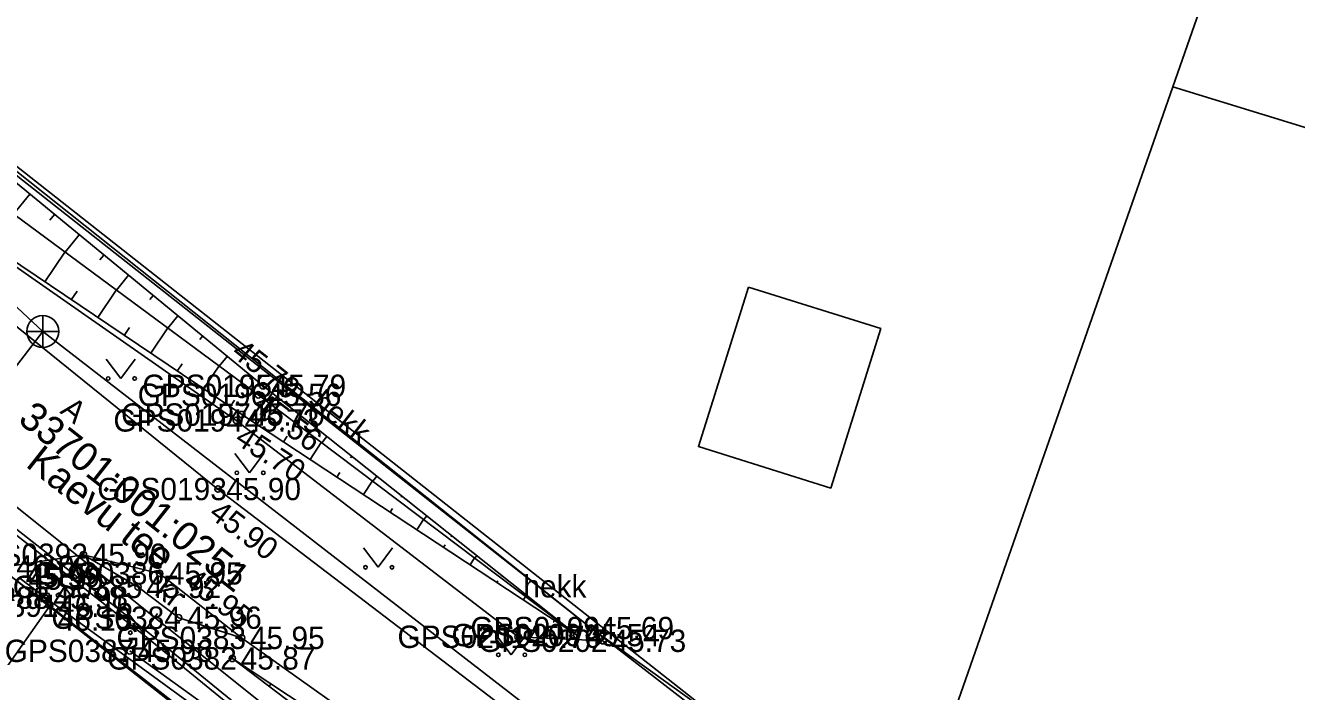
# Model space of a CAD drawing. Extents: x 551623 to 559850, y 6561220 to 6567135.
# Drawn here: x 557106.03 to 557145.85, y 6565455.9 to 6565476.76 of the extents above; entities that cross this region are included whole.
import ezdxf

# ---------------------------------------------------------------- set-up
doc = ezdxf.new("R2010")
doc.units = 0
for name, color, linetype in [('AED', 7, 'Continuous'), ('HALJASTUS', 7, 'Continuous'), ('Hoone Kõrval- või tootmishoone', 7, 'Continuous'), ('KKAEV', 7, 'Continuous'), ('KORGUS-EH2000', 7, 'Continuous'), ('KTRASS', 7, 'Continuous'), ('MOOTKORG-EH2000', 7, 'Continuous'), ('MOOTMPUNKT', 7, 'Continuous'), ('MOOTNR', 7, 'Continuous'), ('MOOTPIIR', 7, 'Continuous'), ('MPKAABEL', 7, 'Continuous'), ('PIIR', 7, 'Continuous'), ('RELJEEF', 7, 'Continuous'), ('TEE', 7, 'Continuous'), ('VTRASS', 7, 'Continuous')]:
    doc.layers.add(name, color=color, linetype=linetype)

msp = doc.modelspace()

# ---------------------------------------------------------------- linework, layer by layer
at = {"layer": 'AED'}
for p, q in [((557105.866, 6565459.435), (557106.643, 6565458.84)), ((557106.518, 6565458.965), (557106.518, 6565458.715)), ((557106.518, 6565458.965), (557106.768, 6565458.965)), ((557106.518, 6565458.715), (557106.768, 6565458.715)), ((557106.768, 6565458.965), (557106.768, 6565458.715))]:
    msp.add_line(p, q, dxfattribs=at)
for points in [[(557133.478, 6565450.891), (557133.308, 6565450.49), (557123.745, 6565457.887), (557085.846, 6565487.745)], [(557106.643, 6565458.84), (557120.152, 6565449), (557127.868, 6565443.338), (557127.204, 6565442.668)]]:
    msp.add_lwpolyline(points, dxfattribs=at)
at = {"layer": 'HALJASTUS'}
for p, q in [((557108.558, 6565466.313), (557109.021, 6565465.706)), ((557109.021, 6565465.706), (557109.466, 6565466.313)), ((557112.588, 6565463.354), (557113.052, 6565462.748)), ((557113.052, 6565462.748), (557113.497, 6565463.354)), ((557116.619, 6565460.396), (557117.083, 6565459.789)), ((557117.083, 6565459.789), (557117.528, 6565460.396)), ((557106.988, 6565459.521), (557107.451, 6565458.914)), ((557107.451, 6565458.914), (557107.897, 6565459.521)), ((557109.253, 6565458.347), (557109.717, 6565457.74)), ((557109.717, 6565457.74), (557110.162, 6565458.347)), ((557120.781, 6565457.656), (557121.244, 6565457.049)), ((557121.244, 6565457.049), (557121.69, 6565457.656)), ((557109.298, 6565457.173), (557119.106, 6565450.132))]:
    msp.add_line(p, q, dxfattribs=at)
msp.add_lwpolyline([(557124.125, 6565457.487), (557121.463, 6565457.612), (557112.634, 6565464.391), (557097.08, 6565475.234), (557085.919, 6565485.806), (557085.595, 6565486.801), (557086.519, 6565488.335)], dxfattribs=at)
for centre in [(557108.62, 6565465.706), (557109.449, 6565465.706), (557112.651, 6565462.748), (557113.48, 6565462.748), (557116.682, 6565459.789), (557117.51, 6565459.789), (557107.05, 6565458.914), (557107.879, 6565458.914), (557109.316, 6565457.74), (557110.144, 6565457.74), (557120.843, 6565457.049), (557121.672, 6565457.049)]:
    msp.add_circle(centre, 0.055, dxfattribs=at)
at = {"layer": 'Hoone Kõrval- või tootmishoone'}
msp.add_lwpolyline([(557128.676, 6565468.567), (557132.821, 6565467.267), (557131.254, 6565462.27), (557127.108, 6565463.57)], close=True, dxfattribs=at)
at = {"layer": 'KKAEV'}
for p, q in [((557106.57, 6565466.678), (557106.57, 6565467.678)), ((557106.07, 6565467.178), (557107.07, 6565467.178))]:
    msp.add_line(p, q, dxfattribs=at)
msp.add_circle((557106.57, 6565467.178), 0.5, dxfattribs=at)
at = {"layer": 'KORGUS-EH2000'}
for centre in [(557113.474, 6565465.475), (557113.324, 6565465.192), (557112.806, 6565464.574), (557112.059, 6565462.242), (557110.232, 6565459.6), (557106.788, 6565458.587), (557123.745, 6565457.887), (557112.8, 6565457.582), (557109.298, 6565457.173), (557112.511, 6565456.935)]:
    msp.add_circle(centre, 0.1, dxfattribs=at)
at = {"layer": 'KTRASS'}
for points in [[(557074.882, 6565496.793), (557106.57, 6565467.178), (557130.902, 6565448.345), (557153.936, 6565428.332), (557155.296, 6565415.026), (557154.654, 6565400.355)], [(557096.98, 6565454.69), (557106.57, 6565467.178)]]:
    msp.add_lwpolyline(points, dxfattribs=at)
at = {"layer": 'MOOTMPUNKT'}
for centre in [(557113.474, 6565465.475), (557113.324, 6565465.192), (557112.806, 6565464.574), (557112.634, 6565464.391), (557112.059, 6565462.242), (557107.845, 6565460.183), (557110.232, 6565459.6), (557109.553, 6565459.177), (557106.643, 6565458.84), (557106.788, 6565458.587), (557110.829, 6565458.211), (557123.745, 6565457.887), (557112.8, 6565457.582), (557121.463, 6565457.612), (557123.296, 6565457.667), (557124.125, 6565457.487), (557109.298, 6565457.173), (557112.511, 6565456.935)]:
    msp.add_circle(centre, 0.1, dxfattribs=at)
at = {"layer": 'MOOTPIIR'}
for points in [[(557206.461, 6565532.662), (557200.371, 6565502.865), (557198.257, 6565496.503), (557198.527, 6565494.563), (557197.535, 6565491.882), (557197.192, 6565489.109), (557190.52, 6565457.741), (557189.51, 6565454.355), (557189.178, 6565450.999), (557186.054, 6565437.844), (557182.027, 6565421.963), (557176.965, 6565404.502), (557174.658, 6565402.777), (557172.358, 6565402.388), (557169.574, 6565409.389), (557164.138, 6565420.011), (557156.569, 6565429.679), (557153.355, 6565433.79), (557146.523, 6565441.51), (557133.478, 6565450.891), (557123.745, 6565457.887), (557086.02, 6565487.88)], [(557083.68, 6565476.148), (557106.788, 6565458.587), (557127.204, 6565442.668), (557129.68, 6565440.157), (557133.054, 6565437.26), (557137.649, 6565432.941), (557138.081, 6565432.718), (557143.073, 6565427.619), (557153.99, 6565415.85), (557157.091, 6565406.886), (557158.082, 6565405.849), (557159.483, 6565401.681), (557163.488, 6565387.31), (557164.249, 6565385.957), (557167.544, 6565372.263)]]:
    msp.add_lwpolyline(points, dxfattribs=at)
at = {"layer": 'MPKAABEL'}
msp.add_line((557106.788, 6565458.587), (557104.41, 6565455.206), dxfattribs=at)
msp.add_line((557106.788, 6565458.587), (557104.41, 6565455.206), dxfattribs=at)
for points in [[(557093.168, 6565516.078), (557092.779, 6565516.189), (557091.762, 6565513.879), (557089.199, 6565506.823), (557084.863, 6565493.597), (557083.304, 6565488.717), (557080.334, 6565481.203), (557081.334, 6565479.859), (557093.461, 6565470.617), (557109.919, 6565457.713), (557112.862, 6565455.31), (557115.729, 6565452.713), (557121.786, 6565447.765), (557127.108, 6565443.435), (557128.403, 6565442.736), (557128.547, 6565442.26)], [(557042.389, 6565375.131), (557047.328, 6565389.645), (557051.121, 6565399.476), (557061.738, 6565428.982), (557067.713, 6565445.51), (557079.656, 6565479.128), (557081.243, 6565479.739), (557093.369, 6565470.498), (557109.825, 6565457.596), (557112.764, 6565455.196), (557115.632, 6565452.599), (557121.691, 6565447.648), (557127.024, 6565443.31), (557128.298, 6565442.623), (557128.368, 6565442.376)]]:
    msp.add_lwpolyline(points, dxfattribs=at)
at = {"layer": 'PIIR'}
for points in [[(557093.58, 6565515.97), (557148.5, 6565493.52), (557141.97, 6565474.84), (557133.47, 6565450.53), (557086.02, 6565487.88), (557085.1, 6565492.2)], [(557156.17, 6565516.03), (557200.72, 6565502.33), (557191.37, 6565459.67), (557141.97, 6565474.84), (557148.5, 6565493.52)], [(557080.53, 6565479.22), (557128.11, 6565441.77), (557080.13, 6565401.49), (557059.31, 6565419.38)], [(557141.97, 6565474.84), (557191.37, 6565459.67), (557178.6, 6565401.44), (557172.3, 6565401.51), (557167.88, 6565412.66), (557162.63, 6565421.27), (557155.41, 6565430.98), (557145.33, 6565440.92), (557133.47, 6565450.53)]]:
    msp.add_lwpolyline(points, close=True, dxfattribs=at)
msp.add_lwpolyline([(557086.02, 6565487.88), (557133.47, 6565450.53), (557145.33, 6565440.92), (557155.41, 6565430.98), (557162.63, 6565421.27), (557167.88, 6565412.66), (557172.3, 6565401.51), (557178.6, 6565401.44), (557169.97, 6565369.7), (557164.21, 6565393.33), (557161.2, 6565402.1), (557158.24, 6565407.74), (557153.99, 6565415.85), (557147.7, 6565424.25), (557138.51, 6565433.32), (557128.11, 6565441.77), (557080.53, 6565479.22)], dxfattribs=at)
at = {"layer": 'RELJEEF'}
for p, q in [((557106.17, 6565471.475), (557105.656, 6565470.85)), ((557106.943, 6565470.841), (557106.798, 6565470.665)), ((557107.715, 6565470.206), (557107.268, 6565469.661)), ((557106.635, 6565468.731), (557107.264, 6565469.664)), ((557108.488, 6565469.571), (557108.364, 6565469.42)), ((557109.261, 6565468.936), (557108.879, 6565468.472)), ((557107.464, 6565468.172), (557107.646, 6565468.441)), ((557108.294, 6565467.613), (557108.874, 6565468.475)), ((557110.033, 6565468.301), (557109.929, 6565468.174)), ((557110.806, 6565467.667), (557110.491, 6565467.283)), ((557109.123, 6565467.055), (557109.29, 6565467.303)), ((557109.953, 6565466.496), (557110.485, 6565467.287)), ((557111.579, 6565467.032), (557111.494, 6565466.929)), ((557110.782, 6565465.937), (557110.935, 6565466.164)), ((557112.351, 6565466.397), (557112.102, 6565466.094)), ((557111.611, 6565465.379), (557112.096, 6565466.098)), ((557113.124, 6565465.762), (557113.059, 6565465.683)), ((557112.441, 6565464.82), (557112.579, 6565465.025)), ((557113.902, 6565465.134), (557113.714, 6565464.898)), ((557113.274, 6565464.266), (557113.698, 6565464.91)), ((557114.685, 6565464.512), (557114.633, 6565464.447)), ((557114.109, 6565463.716), (557114.225, 6565463.894)), ((557115.468, 6565463.89), (557115.311, 6565463.693)), ((557114.944, 6565463.167), (557115.297, 6565463.703)), ((557116.251, 6565463.267), (557116.208, 6565463.214)), ((557115.779, 6565462.617), (557115.875, 6565462.762)), ((557117.033, 6565462.645), (557116.908, 6565462.488)), ((557116.614, 6565462.067), (557116.897, 6565462.496)), ((557117.816, 6565462.023), (557117.783, 6565461.982)), ((557117.45, 6565461.517), (557117.524, 6565461.629)), ((557118.599, 6565461.401), (557118.505, 6565461.282)), ((557118.285, 6565460.967), (557118.497, 6565461.289)), ((557119.382, 6565460.778), (557119.358, 6565460.749)), ((557119.12, 6565460.417), (557119.173, 6565460.497)), ((557119.955, 6565459.867), (557120.097, 6565460.082)), ((557120.165, 6565460.156), (557120.102, 6565460.077)), ((557120.948, 6565459.534), (557120.933, 6565459.516)), ((557120.79, 6565459.317), (557120.822, 6565459.365)), ((557121.626, 6565458.767), (557121.696, 6565458.874)), ((557121.73, 6565458.912), (557121.699, 6565458.872)), ((557122.461, 6565458.217), (557122.471, 6565458.233)), ((557122.513, 6565458.289), (557122.508, 6565458.284)), ((557112.882, 6565456.689), (557112.878, 6565456.681)), ((557113.717, 6565456.137), (557113.664, 6565456.058))]:
    msp.add_line(p, q, dxfattribs=at)
for points in [[(557123.296, 6565457.667), (557112.806, 6565464.574), (557102.187, 6565471.727), (557083.5, 6565486.639), (557083.115, 6565487.964), (557085.223, 6565490.611), (557085.274, 6565490.675)], [(557123.296, 6565457.667), (557113.324, 6565465.192), (557102.971, 6565472.831), (557084.363, 6565487.054), (557084.306, 6565487.83), (557085.166, 6565489.41), (557085.427, 6565489.891)], [(557123.296, 6565457.667), (557113.474, 6565465.475), (557103.356, 6565473.787), (557085.214, 6565487.34), (557085.034, 6565487.862), (557085.564, 6565489), (557085.59, 6565489.057)], [(557112.511, 6565456.935), (557119.942, 6565451.289), (557130.101, 6565443.038), (557130.77, 6565442.23)], [(557139.608, 6565434.833), (557139.448, 6565436.266), (557135.442, 6565440.017), (557130.525, 6565443.7), (557120.18, 6565451.864), (557112.511, 6565456.935)]]:
    msp.add_lwpolyline(points, dxfattribs=at)
at = {"layer": 'TEE'}
for points in [[(557096.654, 6565474.678), (557112.059, 6565462.242), (557122.321, 6565454.405), (557132.372, 6565446.642), (557141.846, 6565439.442), (557149.584, 6565432.342), (557154.088, 6565426.972), (557159.866, 6565418.534), (557165.551, 6565406.519), (557170.276, 6565395.431), (557172.192, 6565391.611), (557173.466, 6565389.755), (557175.4, 6565387.705), (557176.732, 6565386.4), (557178.242, 6565386.456), (557179.574, 6565387.317), (557180.086, 6565389.52), (557183.949, 6565406.402), (557187.711, 6565423.596), (557190.608, 6565436.491), (557193.198, 6565447.833), (557192.45, 6565448.786)], [(557139.79, 6565434.148), (557140.607, 6565435.234), (557140.29, 6565436.53), (557135.718, 6565440.604), (557130.954, 6565444.189), (557120.346, 6565452.213), (557112.8, 6565457.582), (557110.232, 6565459.6), (557107.845, 6565460.183), (557105.481, 6565459.819)], [(557107.845, 6565460.183), (557109.553, 6565459.177), (557110.829, 6565458.211), (557112.8, 6565457.582)]]:
    msp.add_lwpolyline(points, dxfattribs=at)
at = {"layer": 'VTRASS'}
msp.add_lwpolyline([(557074.832, 6565487.185), (557086.837, 6565478.124), (557098.322, 6565467.615), (557113.182, 6565455.735), (557132.832, 6565440.255), (557143.572, 6565430.685), (557150.882, 6565422.295), (557154.292, 6565417.165), (557161.032, 6565403.465), (557169.662, 6565382.045), (557172.292, 6565370.285), (557172.182, 6565358.175), (557171.032, 6565351.615), (557169.532, 6565344.075), (557162.002, 6565307.055), (557155.322, 6565276.245), (557152.172, 6565261.595), (557151.382, 6565257.755)], dxfattribs=at)

# ---------------------------------------------------------------- texts
at = {"layer": 'HALJASTUS'}
for rotation, p in [(321.7992, (557114.945, 6565464.842)), (359.9544, (557121.625, 6565458.845))]:
    msp.add_text('hekk', height=0.7, rotation=rotation, dxfattribs=at).set_placement(p)
at = {"layer": 'KORGUS-EH2000'}
for s, rotation, p in [(' 45.79', 321.5193, (557112.238, 6565466.606)), (' 45.56', 322.9613, (557112.891, 6565464.937)), (' 45.70', 326.6374, (557112.325, 6565463.843)), (' 45.90', 322.6322, (557111.528, 6565461.547)), (' 45.95', 321.8221, (557110.739, 6565459.436))]:
    msp.add_text(s, height=0.7, rotation=rotation, dxfattribs=at).set_placement(p)
for s, p in [(' 46.15', (557106.779, 6565457.803)), (' 45.69', (557123.745, 6565457.537)), (' 45.96', (557109.298, 6565456.823))]:
    msp.add_text(s, height=0.7, dxfattribs=at).set_placement(p)
at = {"layer": 'MOOTKORG-EH2000'}
for s, p in [(' 45.79', (557113.474, 6565465.125)), (' 45.56', (557113.324, 6565464.842)), (' 45.73', (557112.634, 6565464.041)), (' 45.70', (557112.806, 6565464.224)), (' 45.90', (557112.059, 6565461.892)), (' 45.90', (557107.845, 6565459.833)), (' 46.00', (557105.481, 6565459.469)), (' 45.99', (557105.774, 6565459.168)), (' 45.98', (557105.866, 6565459.086)), (' 45.95', (557110.232, 6565459.25)), (' 45.92', (557109.553, 6565458.827)), (' 45.98', (557106.643, 6565458.49)), (' 46.15', (557106.788, 6565458.237)), (' 45.96', (557110.829, 6565457.861)), (' 45.69', (557123.745, 6565457.537)), (' 45.95', (557112.8, 6565457.231)), (' 45.70', (557121.463, 6565457.263)), (' 45.54', (557123.296, 6565457.317)), (' 45.73', (557124.125, 6565457.138)), (' 45.96', (557109.298, 6565456.823)), (' 45.87', (557112.511, 6565456.585))]:
    msp.add_text(s, height=0.7, dxfattribs=at).set_placement(p)
at = {"layer": 'MOOTNR'}
for s, p in [('GPS0195 ', (557109.694, 6565465.125)), ('GPS0196 ', (557109.545, 6565464.842)), ('GPS0194 ', (557108.784, 6565464.041)), ('GPS0197 ', (557109.027, 6565464.224)), ('GPS0193 ', (557108.279, 6565461.892)), ('GPS0392 ', (557103.925, 6565459.833)), ('GPS0386 ', (557106.312, 6565459.25)), ('GPS0385 ', (557105.633, 6565458.827)), ('GPS0388 ', (557102.724, 6565458.49)), ('GPS0391 ', (557103.008, 6565458.237)), ('GPS0384 ', (557106.839, 6565457.861)), ('GPS0199 ', (557119.966, 6565457.537)), ('GPS0383 ', (557108.88, 6565457.231)), ('GPS0201 ', (557117.683, 6565457.263)), ('GPS0200 ', (557119.376, 6565457.317)), ('GPS0202 ', (557120.205, 6565457.138)), ('GPS0387 ', (557105.378, 6565456.823)), ('GPS0382 ', (557108.591, 6565456.585))]:
    msp.add_text(s, height=0.7, dxfattribs=at).set_placement(p)
at = {"layer": 'PIIR'}
for s, p in [('33701:001:0251', (557105.757, 6565464.348)), ('Kaevu tee', (557106.003, 6565462.967))]:
    msp.add_text(s, height=0.9, rotation=321.7924, dxfattribs=at).set_placement(p)
at = {"layer": 'TEE'}
for s, rotation, p in [('A', 321.1071, (557107.083, 6565464.643)), ('kr', 322.8253, (557110.041, 6565458.954))]:
    msp.add_text(s, height=0.7, rotation=rotation, dxfattribs=at).set_placement(p)

doc.saveas('drawing.dxf')
